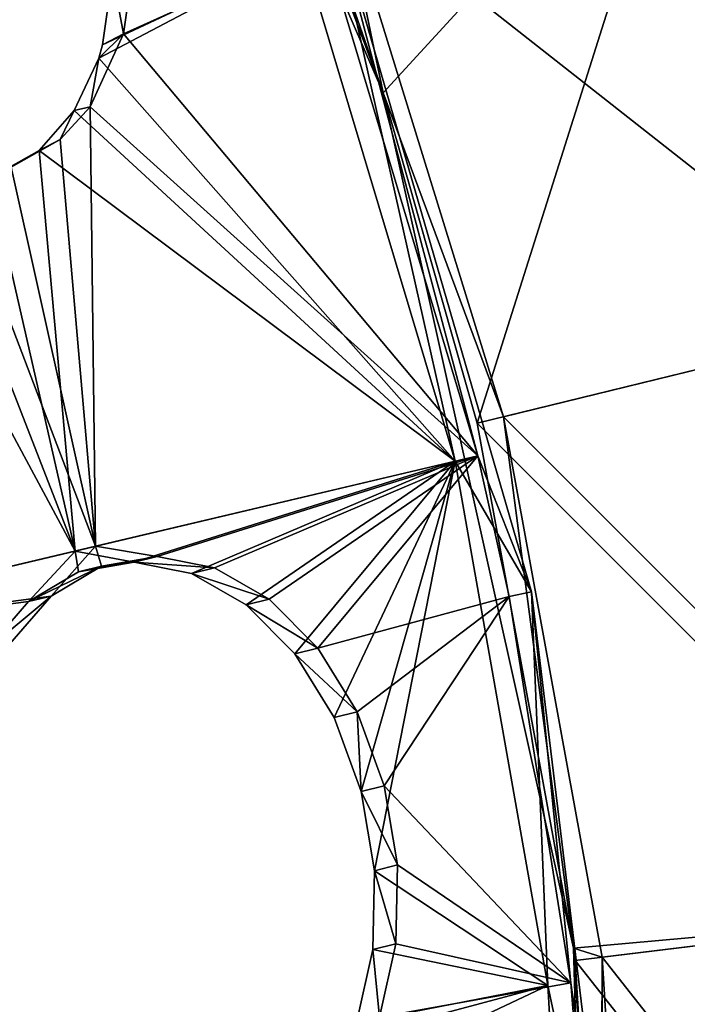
# Model space of a CAD drawing. Header units: millimetres. Extents: x 0 to 2133, y 0 to 2087.
# Tile 866 of 876: x 2088 to 2103, y 149 to 171. Entities that reach past the tile are written whole.
import ezdxf

# ---------------------------------------------------------------- set-up
doc = ezdxf.new("R2010")
doc.units = ezdxf.units.MM
doc.header["$LTSCALE"] = 25.4
doc.layers.get('0').update_dxf_attribs({"true_color": 0xff5454})

# ---------------------------------------------------------------- blocks, each defined once
blk = doc.blocks.new('COSMO-S-3382-4917.STL#2')
at = {"color": 250, "true_color": 0x282828}
mesh = blk.add_polyface(dxfattribs=at)
corners = [(1709.841, 208.672, 1539.288), (1710.486, 206.25, 1539.288), (1709.88, 193.269, 1539.288), (1711.624, 223.971, 1539.288), (1713.18, 228.005, 1539.288), (1715.203, 238.952, 1539.288), (1719.512, 248.991, 1539.288), (1720.53, 253.404, 1539.288), (1729.3, 268.606, 1539.288), (1727.528, 267.125, 1539.288), (1736.1, 279.922, 1539.288), (1742.261, 286.284, 1539.288), (1746.125, 291.615, 1539.288), (1758.024, 301.517, 1539.288), (1757.464, 302.04, 1539.288), (1769.955, 311.052, 1539.288), (1776.134, 313.868, 1539.288), (1783.424, 318.522, 1539.288), (1796.071, 322.98, 1539.288), (1797.683, 324.347, 1539.288), (1817.262, 328.591, 1539.288), (1812.531, 328.445, 1539.288), (1827.758, 330.758, 1539.288), (1839.095, 330.541, 1539.288), (1843.153, 331.254, 1539.288), (1860.945, 328.773, 1539.288), (1858.498, 329.925, 1539.288), (1873.578, 326.791, 1539.288), (1882.181, 323.337, 1539.288), (1888.182, 321.895, 1539.288), (1902.193, 314.391, 1539.288), (1902.104, 315.307, 1539.288), (1915.15, 307.118, 1539.288), (1920.405, 302.191, 1539.288), (1927.135, 297.443, 1539.288), (1936.294, 287.09, 1539.288), (1937.892, 286.419, 1539.288), (1949.402, 269.52, 1539.288), (1947.269, 274.2, 1539.288), (1955.136, 260.958, 1539.288), (1959.352, 249.987, 1539.288), (1961.381, 246.878, 1539.288), (1965.858, 229.054, 1539.288), (1965.917, 232.159, 1539.288), (1968.732, 207.323, 1539.288), (1968.68, 217.006, 1539.288), (1969.632, 201.633, 1539.288), (1968.758, 186.255, 1539.288), (1711.741, 177.98, 1539.288), (1711.508, 184.353, 1539.288), (1716.215, 162.944, 1539.288), (1715.397, 163.017, 1539.288), (1720.797, 148.592, 1539.288), (1724.472, 142.638, 1539.288), (1727.865, 134.907, 1539.288), (1736.043, 124.02, 1539.288), (1736.502, 122.154, 1539.288), (1750.594, 107.625, 1539.288), (1746.587, 110.512, 1539.288), (1757.978, 100.145, 1539.288), (1767.706, 93.925, 1539.288), (1767.283, 93.294, 1539.288), (1770.516, 91.197, 1539.288), (1786.887, 83.314, 1539.288), (1784.023, 83.796, 1539.288), (1798.311, 78.043, 1539.288), (1807.586, 76.097, 1539.288), (1813.179, 74.021, 1539.288), (1829.206, 72.482, 1539.288), (1828.419, 71.786, 1539.288), (1843.816, 71.369, 1539.288), (1851.127, 72.573, 1539.288), (1859.154, 72.776, 1539.288), (1872.717, 76.367, 1539.288), (1874.218, 75.987, 1539.288), (1893.355, 83.756, 1539.288), (1888.797, 80.957, 1539.288), (1902.685, 87.616, 1539.288), (1912.448, 94.526, 1539.288), (1915.688, 95.872, 1539.288), (1929.445, 108.368, 1539.288), (1927.624, 105.607, 1539.288), (1938.325, 116.686, 1539.288), (1943.859, 124.883, 1539.288), (1947.64, 128.953, 1539.288), (1955.275, 143.597, 1539.288), (1955.438, 142.235, 1539.288), (1963.364, 163.97, 1539.288), (1961.612, 156.346, 1539.288), (1966.073, 171.089, 1539.288), (1967.893, 185.418, 1539.288)]
mesh.append_faces([[corners[k] for k in face] for face in [(0, 1, 2), (1, 3, 4), (4, 5, 6), (6, 7, 8), (8, 10, 11), (11, 12, 13), (13, 15, 16), (16, 17, 18), (18, 19, 20), (20, 22, 23), (23, 24, 25), (25, 27, 28), (28, 29, 30), (30, 32, 33), (33, 34, 35), (35, 36, 37), (37, 39, 40), (40, 41, 42), (42, 43, 44), (48, 50, 51), (51, 50, 52), (52, 53, 54), (54, 55, 56), (56, 57, 58), (58, 57, 59), (59, 60, 61), (61, 60, 62), (62, 63, 64), (64, 63, 65), (65, 66, 67), (67, 68, 69), (69, 68, 70), (70, 71, 72), (72, 73, 74), (74, 75, 76), (76, 75, 77), (77, 78, 79), (79, 80, 81), (81, 80, 82), (82, 83, 84), (84, 85, 86), (86, 87, 88), (88, 87, 89), (89, 90, 47)]], dxfattribs={"vtx0": -1, "vtx1": -1, "color": 250})
mesh.append_faces([[corners[k] for k in face] for face in [(1, 0, 3), (4, 3, 5), (6, 5, 7), (8, 7, 9), (8, 9, 10), (11, 10, 12), (13, 12, 14), (13, 14, 15), (16, 15, 17), (18, 17, 19), (20, 19, 21), (20, 21, 22), (23, 22, 24), (25, 24, 26), (25, 26, 27), (28, 27, 29), (30, 29, 31), (30, 31, 32), (33, 32, 34), (35, 34, 36), (37, 36, 38), (37, 38, 39), (40, 39, 41), (42, 41, 43), (44, 43, 45), (44, 45, 46), (44, 46, 47), (1, 48, 2), (48, 1, 49), (48, 49, 50), (52, 50, 53), (54, 53, 55), (56, 55, 57), (59, 57, 60), (62, 60, 63), (65, 63, 66), (67, 66, 68), (70, 68, 71), (72, 71, 73), (74, 73, 75), (77, 75, 78), (79, 78, 80), (82, 80, 83), (84, 83, 85), (86, 85, 87), (89, 87, 90), (47, 90, 44)]], dxfattribs={"vtx0": -1, "vtx2": -1, "color": 250})
mesh = blk.add_polyface(dxfattribs=at)
corners = [(1735.545, 182.32, 1669.288), (1734.489, 198.294, 1669.288), (1734.03, 194.764, 1669.288), (1736.958, 178.45, 1669.288), (1738.52, 170.143, 1669.288), (1743.139, 159.432, 1669.288), (1742.915, 158.403, 1669.288), (1748.668, 147.265, 1669.288), (1752.806, 141.927, 1669.288), (1755.697, 136.885, 1669.288), (1765.612, 126.568, 1669.288), (1763.905, 127.41, 1669.288), (1773.176, 118.973, 1669.288), (1781.093, 113.91, 1669.288), (1780.749, 113.397, 1669.288), (1783.38, 111.69, 1669.288), (1798.69, 104.411, 1669.288), (1794.373, 105.666, 1669.288), (1806.002, 100.985, 1669.288), (1817.766, 98.414, 1669.288), (1818.103, 97.711, 1669.288), (1837.633, 96.135, 1669.288), (1830.506, 95.892, 1669.288), (1843.037, 95.552, 1669.288), (1857.572, 97.657, 1669.288), (1855.52, 96.697, 1669.288), (1867.781, 99.311, 1669.288), (1876.863, 102.925, 1669.288), (1879.646, 103.356, 1669.288), (1894.808, 111.749, 1669.288), (1890.949, 108.776, 1669.288), (1901.532, 115.495, 1669.288), (1910.759, 123.809, 1669.288), (1911.247, 123.418, 1669.288), (1924.139, 138.671, 1669.288), (1919.955, 132.435, 1669.288), (1927.537, 142.418, 1669.288), (1934.465, 155.795, 1669.288), (1933.884, 153.229, 1669.288), (1938.908, 164.713, 1669.288), (1941.363, 174.565, 1669.288), (1942.539, 176.712, 1669.288), (1944.585, 194.301, 1669.288), (1944.725, 189.056, 1669.288), (1944.661, 214.083, 1669.288), (1945.436, 201.571, 1669.288), (1735.449, 219.752, 1669.288), (1733.998, 207.3, 1669.288), (1735.82, 218.247, 1669.288), (1738.363, 231.944, 1669.288), (1740.903, 237.587, 1669.288), (1742.698, 243.706, 1669.288), (1749.554, 255.616, 1669.288), (1748.393, 254.874, 1669.288), (1755.37, 265.289, 1669.288), (1761.461, 271.682, 1669.288), (1763.529, 274.805, 1669.288), (1776.193, 285.204, 1669.288), (1772.757, 283.29, 1669.288), (1782.924, 290.624, 1669.288), (1793.219, 295.693, 1669.288), (1793.886, 296.705, 1669.288), (1811.921, 302.771, 1669.288), (1805.491, 301.445, 1669.288), (1817.575, 304.781, 1669.288), (1831.625, 306.182, 1669.288), (1829.968, 306.663, 1669.288), (1842.498, 307.066, 1669.288), (1851.619, 305.802, 1669.288), (1854.987, 305.985, 1669.288), (1871.179, 301.645, 1669.288), (1867.26, 303.434, 1669.288), (1879.146, 299.45, 1669.288), (1889.599, 293.861, 1669.288), (1890.477, 294.088, 1669.288), (1906.213, 282.732, 1669.288), (1901.094, 287.423, 1669.288), (1910.849, 279.549, 1669.288), (1920.421, 268.66, 1669.288), (1919.603, 270.577, 1669.288), (1927.235, 260.632, 1669.288), (1931.708, 252.154, 1669.288), (1933.638, 249.854, 1669.288), (1939.668, 233.809, 1669.288), (1938.72, 238.395, 1669.288), (1942.412, 226.415, 1669.288), (1944.013, 214.29, 1669.288)]
mesh.append_faces([[corners[k] for k in face] for face in [(44, 43, 45), (2, 46, 47)]], dxfattribs={"vtx0": -1, "color": 250})
mesh.append_faces([[corners[k] for k in face] for face in [(0, 1, 2), (1, 0, 3), (3, 4, 5), (5, 7, 8), (8, 9, 10), (10, 12, 13), (13, 15, 16), (16, 18, 19), (19, 20, 21), (21, 23, 24), (24, 26, 27), (27, 28, 29), (29, 31, 32), (32, 33, 34), (34, 36, 37), (37, 39, 40), (40, 41, 42), (46, 48, 49), (49, 50, 51), (51, 52, 53), (53, 52, 54), (54, 55, 56), (56, 57, 58), (58, 57, 59), (59, 60, 61), (61, 62, 63), (63, 62, 64), (64, 65, 66), (66, 65, 67), (67, 68, 69), (69, 70, 71), (71, 70, 72), (72, 73, 74), (74, 75, 76), (76, 75, 77), (77, 78, 79), (79, 78, 80), (80, 81, 82), (82, 83, 84), (84, 83, 85), (85, 86, 44)]], dxfattribs={"vtx0": -1, "vtx1": -1, "color": 250})
mesh.append_faces([[corners[k] for k in face] for face in [(42, 43, 44), (46, 2, 1)]], dxfattribs={"vtx0": -1, "vtx1": -1, "vtx2": -1, "color": 250})
mesh.append_faces([[corners[k] for k in face] for face in [(3, 0, 4), (5, 4, 6), (5, 6, 7), (8, 7, 9), (10, 9, 11), (10, 11, 12), (13, 12, 14), (13, 14, 15), (16, 15, 17), (16, 17, 18), (19, 18, 20), (21, 20, 22), (21, 22, 23), (24, 23, 25), (24, 25, 26), (27, 26, 28), (29, 28, 30), (29, 30, 31), (32, 31, 33), (34, 33, 35), (34, 35, 36), (37, 36, 38), (37, 38, 39), (40, 39, 41), (42, 41, 43), (46, 1, 48), (49, 48, 50), (51, 50, 52), (54, 52, 55), (56, 55, 57), (59, 57, 60), (61, 60, 62), (64, 62, 65), (67, 65, 68), (69, 68, 70), (72, 70, 73), (74, 73, 75), (77, 75, 78), (80, 78, 81), (82, 81, 83), (85, 83, 86), (44, 86, 42)]], dxfattribs={"vtx0": -1, "vtx2": -1, "color": 250})
mesh = blk.add_polyface(dxfattribs=at)
corners = [(1734.165, 205.552, 1666.919), (1735.133, 201.301, 1666.919), (1734.849, 188.578, 1666.919), (1736.212, 222.415, 1666.919), (1735.839, 213.433, 1666.919), (1737.949, 225.401, 1666.919), (1740.938, 238.731, 1666.919), (1741.435, 237.042, 1666.919), (1748.221, 254.078, 1666.919), (1746.248, 248.201, 1666.919), (1752.324, 258.725, 1666.919), (1757.87, 268.058, 1666.919), (1759.581, 268.472, 1666.919), (1769.638, 280.309, 1666.919), (1767.92, 277.312, 1666.919), (1777.229, 285.123, 1666.919), (1783.218, 290.514, 1666.919), (1787.382, 291.801, 1666.919), (1798.259, 298.408, 1666.919), (1798.242, 297.255, 1666.919), (1809.661, 301.411, 1666.919), (1814.372, 303.787, 1666.919), (1821.486, 304.213, 1666.919), (1831.139, 306.512, 1666.919), (1833.556, 305.624, 1666.919), (1839.632, 306.854, 1666.919), (1839.632, 305.801, 1666.919), (1848.125, 306.512, 1666.919), (1845.708, 305.624, 1666.919), (1857.778, 304.213, 1666.919), (1864.892, 303.787, 1666.919), (1869.603, 301.411, 1666.919), (1881.005, 298.408, 1666.919), (1881.022, 297.255, 1666.919), (1896.046, 290.514, 1666.919), (1891.882, 291.801, 1666.919), (1902.035, 285.123, 1666.919), (1909.627, 280.309, 1666.919), (1911.344, 277.312, 1666.919), (1921.394, 268.058, 1666.919), (1919.683, 268.472, 1666.919), (1926.94, 258.725, 1666.919), (1931.043, 254.078, 1666.919), (1933.016, 248.201, 1666.919), (1938.326, 238.731, 1666.919), (1937.829, 237.042, 1666.919), (1941.315, 225.401, 1666.919), (1943.052, 222.415, 1666.919), (1943.425, 213.433, 1666.919), (1945.099, 205.552, 1666.919), (1944.131, 201.301, 1666.919), (1944.415, 188.578, 1666.919), (1735.839, 189.17, 1666.919), (1738.247, 171.935, 1666.919), (1737.949, 177.202, 1666.919), (1741.435, 165.561, 1666.919), (1744.27, 156.052, 1666.919), (1746.248, 154.402, 1666.919), (1752.764, 141.341, 1666.919), (1752.324, 143.878, 1666.919), (1759.581, 134.131, 1666.919), (1763.507, 128.182, 1666.919), (1767.92, 125.291, 1666.919), (1776.222, 116.918, 1666.919), (1777.229, 117.48, 1666.919), (1790.579, 107.839, 1666.919), (1787.382, 110.802, 1666.919), (1798.242, 105.348, 1666.919), (1806.207, 101.181, 1666.919), (1809.661, 101.192, 1666.919), (1822.7, 97.115, 1666.919), (1821.486, 98.39, 1666.919), (1833.556, 96.979, 1666.919), (1839.632, 95.749, 1666.919), (1845.708, 96.979, 1666.919), (1856.564, 97.115, 1666.919), (1857.778, 98.39, 1666.919), (1873.057, 101.181, 1666.919), (1869.603, 101.192, 1666.919), (1881.022, 105.348, 1666.919), (1888.685, 107.839, 1666.919), (1891.882, 110.802, 1666.919), (1903.042, 116.918, 1666.919), (1902.035, 117.48, 1666.919), (1911.344, 125.291, 1666.919), (1915.757, 128.182, 1666.919), (1919.683, 134.131, 1666.919), (1926.5, 141.341, 1666.919), (1926.94, 143.878, 1666.919), (1934.994, 156.052, 1666.919), (1933.016, 154.402, 1666.919), (1937.829, 165.561, 1666.919), (1941.017, 171.935, 1666.919), (1941.315, 177.202, 1666.919), (1943.425, 189.17, 1666.919)]
mesh.append_faces([[corners[k] for k in face] for face in [(0, 1, 2), (1, 3, 4), (4, 3, 5), (5, 6, 7), (7, 8, 9), (9, 8, 10), (10, 11, 12), (12, 13, 14), (14, 13, 15), (15, 16, 17), (17, 18, 19), (19, 18, 20), (20, 21, 22), (22, 23, 24), (24, 25, 26), (26, 27, 28), (28, 27, 29), (29, 30, 31), (31, 32, 33), (33, 34, 35), (35, 34, 36), (36, 37, 38), (38, 39, 40), (40, 39, 41), (41, 42, 43), (43, 44, 45), (45, 44, 46), (46, 47, 48), (48, 49, 50), (2, 52, 53), (52, 2, 1), (53, 55, 56), (56, 57, 58), (58, 60, 61), (61, 62, 63), (63, 64, 65), (65, 67, 68), (68, 69, 70), (70, 72, 73), (73, 74, 75), (75, 76, 77), (77, 79, 80), (80, 81, 82), (82, 84, 85), (85, 86, 87), (87, 88, 89), (89, 91, 92), (92, 93, 51)]], dxfattribs={"vtx0": -1, "vtx1": -1, "color": 250})
mesh.append_faces([[corners[k] for k in face] for face in [(1, 0, 3), (5, 3, 6), (7, 6, 8), (10, 8, 11), (12, 11, 13), (15, 13, 16), (17, 16, 18), (20, 18, 21), (22, 21, 23), (24, 23, 25), (26, 25, 27), (29, 27, 30), (31, 30, 32), (33, 32, 34), (36, 34, 37), (38, 37, 39), (41, 39, 42), (43, 42, 44), (46, 44, 47), (48, 47, 49), (50, 49, 51), (53, 52, 54), (53, 54, 55), (56, 55, 57), (58, 57, 59), (58, 59, 60), (61, 60, 62), (63, 62, 64), (65, 64, 66), (65, 66, 67), (68, 67, 69), (70, 69, 71), (70, 71, 72), (73, 72, 74), (75, 74, 76), (77, 76, 78), (77, 78, 79), (80, 79, 81), (82, 81, 83), (82, 83, 84), (85, 84, 86), (87, 86, 88), (89, 88, 90), (89, 90, 91), (92, 91, 93), (51, 93, 94), (51, 94, 50)]], dxfattribs={"vtx0": -1, "vtx2": -1, "color": 250})
mesh = blk.add_polyface(dxfattribs=at)
corners = [(1931.708, 252.154, 1669.288), (1938.141, 238.179, 1668.78), (1939.668, 233.809, 1669.288)]
mesh.append_faces([[corners[k] for k in face] for face in [(0, 1, 2)]], dxfattribs={"color": 250})
mesh = blk.add_polyface(dxfattribs=at)
corners = [(1946.569, 241.334, 1656.486), (1957.906, 230.201, 1643.264), (1950.554, 228.405, 1656.486), (1953.658, 243.987, 1643.264)]
mesh.append_faces([[corners[k] for k in face] for face in [(0, 1, 2), (1, 0, 3)]], dxfattribs={"vtx0": -1, "color": 250})
mesh = blk.add_polyface(dxfattribs=at)
corners = [(1951.205, 228.564, 1656.922), (1938.72, 238.395, 1669.288), (1942.412, 226.415, 1669.288), (1947.198, 241.569, 1656.922)]
mesh.append_faces([[corners[k] for k in face] for face in [(0, 1, 2), (1, 0, 3)]], dxfattribs={"vtx0": -1, "color": 250})
mesh = blk.add_polyface(dxfattribs=at)
corners = [(1946.569, 241.334, 1656.486), (1939.668, 233.809, 1668.78), (1938.141, 238.179, 1668.78)]
mesh.append_faces([[corners[k] for k in face] for face in [(0, 1, 2)]], dxfattribs={"color": 250})
mesh = blk.add_polyface(dxfattribs=at)
corners = [(1946.569, 241.334, 1656.486), (1941.812, 226.269, 1668.78), (1939.668, 233.809, 1668.78)]
mesh.append_faces([[corners[k] for k in face] for face in [(0, 1, 2)]], dxfattribs={"color": 250})
mesh = blk.add_polyface(dxfattribs=at)
corners = [(1946.569, 241.334, 1656.486), (1950.554, 228.405, 1656.486), (1941.812, 226.269, 1668.78)]
mesh.append_faces([[corners[k] for k in face] for face in [(0, 1, 2)]], dxfattribs={"color": 250})
mesh = blk.add_polyface(dxfattribs=at)
corners = [(1938.326, 238.731, 1666.919), (1941.832, 225.523, 1667.532), (1943.052, 222.415, 1666.919)]
mesh.append_faces([[corners[k] for k in face] for face in [(0, 1, 2)]], dxfattribs={"color": 250})
mesh = blk.add_polyface(dxfattribs=at)
corners = [(1938.326, 238.731, 1666.919), (1938.329, 237.224, 1667.532), (1941.832, 225.523, 1667.532)]
mesh.append_faces([[corners[k] for k in face] for face in [(0, 1, 2)]], dxfattribs={"color": 250})
mesh = blk.add_polyface(dxfattribs=at)
corners = [(1938.141, 238.179, 1668.78), (1939.668, 233.809, 1668.78), (1939.668, 233.809, 1669.288)]
mesh.append_faces([[corners[k] for k in face] for face in [(0, 1, 2)]], dxfattribs={"color": 250})
mesh = blk.add_polyface(dxfattribs=at)
corners = [(1938.329, 237.224, 1667.532), (1933.753, 235.15, 1673.29), (1941.832, 225.523, 1667.532)]
mesh.append_faces([[corners[k] for k in face] for face in [(0, 1, 2)]], dxfattribs={"color": 250})
mesh = blk.add_polyface(dxfattribs=at)
corners = [(1938.329, 237.224, 1667.532), (1933.977, 236.757, 1672.452), (1933.753, 235.15, 1673.29)]
mesh.append_faces([[corners[k] for k in face] for face in [(0, 1, 2)]], dxfattribs={"color": 250})
mesh = blk.add_polyface(dxfattribs=at)
corners = [(1937.829, 237.042, 1666.919), (1941.315, 225.401, 1666.919), (1933.185, 234.598, 1672.891)]
mesh.append_faces([[corners[k] for k in face] for face in [(0, 1, 2)]], dxfattribs={"color": 250})
mesh = blk.add_polyface(dxfattribs=at)
corners = [(1937.829, 237.042, 1666.919), (1933.185, 234.598, 1672.891), (1933.273, 234.898, 1672.692)]
mesh.append_faces([[corners[k] for k in face] for face in [(0, 1, 2)]], dxfattribs={"color": 250})
mesh = blk.add_polyface(dxfattribs=at)
corners = [(1937.829, 237.042, 1666.919), (1933.273, 234.898, 1672.692), (1933.496, 236.505, 1671.855)]
mesh.append_faces([[corners[k] for k in face] for face in [(0, 1, 2)]], dxfattribs={"color": 250})
mesh = blk.add_polyface(dxfattribs=at)
corners = [(1933.753, 235.15, 1673.29), (1933.496, 236.505, 1671.855), (1933.273, 234.898, 1672.692), (1933.977, 236.757, 1672.452)]
mesh.append_faces([[corners[k] for k in face] for face in [(0, 1, 2), (1, 0, 3)]], dxfattribs={"vtx0": -1, "color": 250})
mesh = blk.add_polyface(dxfattribs=at)
corners = [(1933.753, 235.15, 1673.29), (1932.994, 233.488, 1674.649), (1941.832, 225.523, 1667.532)]
mesh.append_faces([[corners[k] for k in face] for face in [(0, 1, 2)]], dxfattribs={"color": 250})
mesh = blk.add_polyface(dxfattribs=at)
corners = [(1933.753, 235.15, 1673.29), (1933.185, 234.598, 1672.891), (1932.994, 233.488, 1674.649)]
mesh.append_faces([[corners[k] for k in face] for face in [(0, 1, 2)]], dxfattribs={"color": 250})
mesh = blk.add_polyface(dxfattribs=at)
corners = [(1933.753, 235.15, 1673.29), (1933.273, 234.898, 1672.692), (1933.185, 234.598, 1672.891)]
mesh.append_faces([[corners[k] for k in face] for face in [(0, 1, 2)]], dxfattribs={"color": 250})
mesh = blk.add_polyface(dxfattribs=at)
corners = [(1933.185, 234.598, 1672.891), (1941.315, 225.401, 1666.919), (1932.625, 233.402, 1673.882)]
mesh.append_faces([[corners[k] for k in face] for face in [(0, 1, 2)]], dxfattribs={"color": 250})
mesh = blk.add_polyface(dxfattribs=at)
corners = [(1933.185, 234.598, 1672.891), (1932.625, 233.402, 1673.882), (1932.994, 233.488, 1674.649)]
mesh.append_faces([[corners[k] for k in face] for face in [(0, 1, 2)]], dxfattribs={"color": 250})
mesh = blk.add_polyface(dxfattribs=at)
corners = [(1939.668, 233.809, 1669.288), (1941.812, 226.269, 1668.78), (1944.013, 214.29, 1669.288)]
mesh.append_faces([[corners[k] for k in face] for face in [(0, 1, 2)]], dxfattribs={"color": 250})
mesh = blk.add_polyface(dxfattribs=at)
corners = [(1939.668, 233.809, 1668.78), (1941.812, 226.269, 1668.78), (1939.668, 233.809, 1669.288)]
mesh.append_faces([[corners[k] for k in face] for face in [(0, 1, 2)]], dxfattribs={"color": 250})
mesh = blk.add_polyface(dxfattribs=at)
corners = [(1932.994, 233.488, 1674.649), (1932.308, 232.742, 1675.581), (1933.115, 223.457, 1677.405)]
mesh.append_faces([[corners[k] for k in face] for face in [(0, 1, 2)]], dxfattribs={"color": 250})
mesh = blk.add_polyface(dxfattribs=at)
corners = [(1932.308, 232.742, 1675.581), (1932.994, 233.488, 1674.649), (1932.625, 233.402, 1673.882)]
mesh.append_faces([[corners[k] for k in face] for face in [(0, 1, 2)]], dxfattribs={"color": 250})
mesh = blk.add_polyface(dxfattribs=at)
corners = [(1932.994, 233.488, 1674.649), (1933.115, 223.457, 1677.405), (1941.832, 225.523, 1667.532)]
mesh.append_faces([[corners[k] for k in face] for face in [(0, 1, 2)]], dxfattribs={"color": 250})
mesh = blk.add_polyface(dxfattribs=at)
corners = [(1932.625, 233.402, 1673.882), (1941.315, 225.401, 1666.919), (1931.828, 232.49, 1674.984)]
mesh.append_faces([[corners[k] for k in face] for face in [(0, 1, 2)]], dxfattribs={"color": 250})
mesh = blk.add_polyface(dxfattribs=at)
corners = [(1932.308, 232.742, 1675.581), (1932.625, 233.402, 1673.882), (1931.828, 232.49, 1674.984)]
mesh.append_faces([[corners[k] for k in face] for face in [(0, 1, 2)]], dxfattribs={"color": 250})
mesh = blk.add_polyface(dxfattribs=at)
corners = [(1930.705, 231.855, 1676.282), (1932.308, 232.742, 1675.581), (1931.828, 232.49, 1674.984), (1931.186, 232.107, 1676.878)]
mesh.append_faces([[corners[k] for k in face] for face in [(0, 1, 2), (1, 0, 3)]], dxfattribs={"vtx0": -1, "color": 250})
mesh = blk.add_polyface(dxfattribs=at)
corners = [(1933.115, 223.457, 1677.405), (1932.308, 232.742, 1675.581), (1931.186, 232.107, 1676.878)]
mesh.append_faces([[corners[k] for k in face] for face in [(0, 1, 2)]], dxfattribs={"color": 250})
mesh = blk.add_polyface(dxfattribs=at)
corners = [(1932.648, 223.347, 1676.753), (1930.705, 231.855, 1676.282), (1931.828, 232.49, 1674.984)]
mesh.append_faces([[corners[k] for k in face] for face in [(0, 1, 2)]], dxfattribs={"color": 250})
mesh = blk.add_polyface(dxfattribs=at)
corners = [(1931.828, 232.49, 1674.984), (1941.315, 225.401, 1666.919), (1932.648, 223.347, 1676.753)]
mesh.append_faces([[corners[k] for k in face] for face in [(0, 1, 2)]], dxfattribs={"color": 250})
mesh = blk.add_polyface(dxfattribs=at)
corners = [(1933.115, 223.457, 1677.405), (1931.186, 232.107, 1676.878), (1929.891, 231.917, 1678.16)]
mesh.append_faces([[corners[k] for k in face] for face in [(0, 1, 2)]], dxfattribs={"color": 250})
mesh = blk.add_polyface(dxfattribs=at)
corners = [(1932.648, 223.347, 1676.753), (1923.085, 221.08, 1685.666), (1928.034, 231.936, 1678.745)]
mesh.append_faces([[corners[k] for k in face] for face in [(0, 1, 2)]], dxfattribs={"color": 250})
mesh = blk.add_polyface(dxfattribs=at)
corners = [(1933.115, 223.457, 1677.405), (1929.891, 231.917, 1678.16), (1923.499, 221.178, 1686.352)]
mesh.append_faces([[corners[k] for k in face] for face in [(0, 1, 2)]], dxfattribs={"color": 250})
mesh = blk.add_polyface(dxfattribs=at)
corners = [(1932.648, 223.347, 1676.753), (1928.034, 231.936, 1678.745), (1929.412, 231.666, 1677.564)]
mesh.append_faces([[corners[k] for k in face] for face in [(0, 1, 2)]], dxfattribs={"color": 250})
mesh = blk.add_polyface(dxfattribs=at)
corners = [(1932.648, 223.347, 1676.753), (1929.412, 231.666, 1677.564), (1930.705, 231.855, 1676.282)]
mesh.append_faces([[corners[k] for k in face] for face in [(0, 1, 2)]], dxfattribs={"color": 250})
mesh = blk.add_polyface(dxfattribs=at)
corners = [(1953.647, 215.177, 1656.922), (1942.412, 226.415, 1669.288), (1944.661, 214.083, 1669.288), (1951.205, 228.564, 1656.922)]
mesh.append_faces([[corners[k] for k in face] for face in [(0, 1, 2), (1, 0, 3)]], dxfattribs={"vtx0": -1, "color": 250})
mesh = blk.add_polyface(dxfattribs=at)
corners = [(1941.812, 226.269, 1668.78), (1952.981, 215.096, 1656.486), (1944.013, 214.29, 1668.78), (1950.554, 228.405, 1656.486)]
mesh.append_faces([[corners[k] for k in face] for face in [(0, 1, 2), (1, 0, 3)]], dxfattribs={"vtx0": -1, "color": 250})
mesh = blk.add_polyface(dxfattribs=at)
corners = [(1941.812, 226.269, 1668.78), (1944.013, 214.29, 1668.78), (1944.013, 214.29, 1669.288)]
mesh.append_faces([[corners[k] for k in face] for face in [(0, 1, 2)]], dxfattribs={"color": 250})
mesh = blk.add_polyface(dxfattribs=at)
corners = [(1941.315, 225.401, 1666.919), (1933.996, 223.092, 1675.481), (1932.648, 223.347, 1676.753)]
mesh.append_faces([[corners[k] for k in face] for face in [(0, 1, 2)]], dxfattribs={"color": 250})
mesh = blk.add_polyface(dxfattribs=at)
corners = [(1941.832, 225.523, 1667.532), (1933.115, 223.457, 1677.405), (1934.519, 223.221, 1676.074)]
mesh.append_faces([[corners[k] for k in face] for face in [(0, 1, 2)]], dxfattribs={"color": 250})
mesh = blk.add_polyface(dxfattribs=at)
corners = [(1941.315, 225.401, 1666.919), (1935.299, 222.836, 1674.218), (1933.996, 223.092, 1675.481)]
mesh.append_faces([[corners[k] for k in face] for face in [(0, 1, 2)]], dxfattribs={"color": 250})
mesh = blk.add_polyface(dxfattribs=at)
corners = [(1941.832, 225.523, 1667.532), (1934.519, 223.221, 1676.074), (1935.823, 222.965, 1674.811)]
mesh.append_faces([[corners[k] for k in face] for face in [(0, 1, 2)]], dxfattribs={"color": 250})
mesh = blk.add_polyface(dxfattribs=at)
corners = [(1941.315, 225.401, 1666.919), (1936.546, 222.124, 1673.082), (1935.299, 222.836, 1674.218)]
mesh.append_faces([[corners[k] for k in face] for face in [(0, 1, 2)]], dxfattribs={"color": 250})
mesh = blk.add_polyface(dxfattribs=at)
corners = [(1941.832, 225.523, 1667.532), (1935.823, 222.965, 1674.811), (1937.071, 222.253, 1673.676)]
mesh.append_faces([[corners[k] for k in face] for face in [(0, 1, 2)]], dxfattribs={"color": 250})
mesh = blk.add_polyface(dxfattribs=at)
corners = [(1941.315, 225.401, 1666.919), (1937.655, 221.003, 1672.148), (1936.546, 222.124, 1673.082)]
mesh.append_faces([[corners[k] for k in face] for face in [(0, 1, 2)]], dxfattribs={"color": 250})
mesh = blk.add_polyface(dxfattribs=at)
corners = [(1941.832, 225.523, 1667.532), (1937.071, 222.253, 1673.676), (1938.179, 221.133, 1672.744)]
mesh.append_faces([[corners[k] for k in face] for face in [(0, 1, 2)]], dxfattribs={"color": 250})
mesh = blk.add_polyface(dxfattribs=at)
corners = [(1941.315, 225.401, 1666.919), (1938.55, 219.548, 1671.48), (1937.655, 221.003, 1672.148)]
mesh.append_faces([[corners[k] for k in face] for face in [(0, 1, 2)]], dxfattribs={"color": 250})
mesh = blk.add_polyface(dxfattribs=at)
corners = [(1941.832, 225.523, 1667.532), (1938.179, 221.133, 1672.744), (1942.541, 222.31, 1667.532)]
mesh.append_faces([[corners[k] for k in face] for face in [(0, 1, 2)]], dxfattribs={"color": 250})
mesh = blk.add_polyface(dxfattribs=at)
corners = [(1941.315, 225.401, 1666.919), (1939.168, 217.861, 1671.124), (1938.55, 219.548, 1671.48)]
mesh.append_faces([[corners[k] for k in face] for face in [(0, 1, 2)]], dxfattribs={"color": 250})
mesh = blk.add_polyface(dxfattribs=at)
corners = [(1941.315, 225.401, 1666.919), (1939.47, 216.055, 1671.105), (1939.168, 217.861, 1671.124)]
mesh.append_faces([[corners[k] for k in face] for face in [(0, 1, 2)]], dxfattribs={"color": 250})
mesh = blk.add_polyface(dxfattribs=at)
corners = [(1941.315, 225.401, 1666.919), (1943.425, 213.433, 1666.919), (1939.47, 216.055, 1671.105)]
mesh.append_faces([[corners[k] for k in face] for face in [(0, 1, 2)]], dxfattribs={"color": 250})
mesh = blk.add_polyface(dxfattribs=at)
corners = [(1941.832, 225.523, 1667.532), (1942.541, 222.31, 1667.532), (1943.052, 222.415, 1666.919)]
mesh.append_faces([[corners[k] for k in face] for face in [(0, 1, 2)]], dxfattribs={"color": 250})
mesh = blk.add_polyface(dxfattribs=at)
corners = [(1932.648, 223.347, 1676.753), (1931.582, 222.194, 1678.036), (1923.085, 221.08, 1685.666)]
mesh.append_faces([[corners[k] for k in face] for face in [(0, 1, 2)]], dxfattribs={"color": 250})
mesh = blk.add_polyface(dxfattribs=at)
corners = [(1933.115, 223.457, 1677.405), (1923.499, 221.178, 1686.352), (1932.104, 222.323, 1678.628)]
mesh.append_faces([[corners[k] for k in face] for face in [(0, 1, 2)]], dxfattribs={"color": 250})
mesh = blk.add_polyface(dxfattribs=at)
corners = [(1932.727, 222.873, 1676.784), (1931.582, 222.194, 1678.036), (1932.648, 223.347, 1676.753)]
mesh.append_faces([[corners[k] for k in face] for face in [(0, 1, 2)]], dxfattribs={"color": 250})
mesh = blk.add_polyface(dxfattribs=at)
corners = [(1933.25, 223.002, 1677.377), (1933.115, 223.457, 1677.405), (1932.104, 222.323, 1678.628)]
mesh.append_faces([[corners[k] for k in face] for face in [(0, 1, 2)]], dxfattribs={"color": 250})
mesh = blk.add_polyface(dxfattribs=at)
corners = [(1933.996, 223.092, 1675.481), (1932.727, 222.873, 1676.784), (1932.648, 223.347, 1676.753)]
mesh.append_faces([[corners[k] for k in face] for face in [(0, 1, 2)]], dxfattribs={"color": 250})
mesh = blk.add_polyface(dxfattribs=at)
corners = [(1934.519, 223.221, 1676.074), (1933.115, 223.457, 1677.405), (1933.25, 223.002, 1677.377)]
mesh.append_faces([[corners[k] for k in face] for face in [(0, 1, 2)]], dxfattribs={"color": 250})
mesh = blk.add_polyface(dxfattribs=at)
corners = [(1934.519, 223.221, 1676.074), (1932.727, 222.873, 1676.784), (1933.996, 223.092, 1675.481), (1933.25, 223.002, 1677.377)]
mesh.append_faces([[corners[k] for k in face] for face in [(0, 1, 2), (1, 0, 3)]], dxfattribs={"vtx0": -1, "color": 250})
mesh = blk.add_polyface(dxfattribs=at)
corners = [(1935.823, 222.965, 1674.811), (1933.996, 223.092, 1675.481), (1935.299, 222.836, 1674.218), (1934.519, 223.221, 1676.074)]
mesh.append_faces([[corners[k] for k in face] for face in [(0, 1, 2), (1, 0, 3)]], dxfattribs={"vtx0": -1, "color": 250})
mesh = blk.add_polyface(dxfattribs=at)
corners = [(1933.25, 223.002, 1677.377), (1931.582, 222.194, 1678.036), (1932.727, 222.873, 1676.784), (1932.104, 222.323, 1678.628)]
mesh.append_faces([[corners[k] for k in face] for face in [(0, 1, 2), (1, 0, 3)]], dxfattribs={"vtx0": -1, "color": 250})
mesh = blk.add_polyface(dxfattribs=at)
corners = [(1937.071, 222.253, 1673.676), (1935.299, 222.836, 1674.218), (1936.546, 222.124, 1673.082), (1935.823, 222.965, 1674.811)]
mesh.append_faces([[corners[k] for k in face] for face in [(0, 1, 2), (1, 0, 3)]], dxfattribs={"vtx0": -1, "color": 250})
mesh = blk.add_polyface(dxfattribs=at)
corners = [(1932.104, 222.323, 1678.628), (1923.499, 221.178, 1686.352), (1931.158, 221.232, 1679.745)]
mesh.append_faces([[corners[k] for k in face] for face in [(0, 1, 2)]], dxfattribs={"color": 250})
mesh = blk.add_polyface(dxfattribs=at)
corners = [(1932.104, 222.323, 1678.628), (1930.635, 221.103, 1679.153), (1931.582, 222.194, 1678.036), (1931.158, 221.232, 1679.745)]
mesh.append_faces([[corners[k] for k in face] for face in [(0, 1, 2), (1, 0, 3)]], dxfattribs={"vtx0": -1, "color": 250})
mesh = blk.add_polyface(dxfattribs=at)
corners = [(1938.179, 221.133, 1672.744), (1936.546, 222.124, 1673.082), (1937.655, 221.003, 1672.148), (1937.071, 222.253, 1673.676)]
mesh.append_faces([[corners[k] for k in face] for face in [(0, 1, 2), (1, 0, 3)]], dxfattribs={"vtx0": -1, "color": 250})
mesh = blk.add_polyface(dxfattribs=at)
corners = [(1942.541, 222.31, 1667.532), (1938.179, 221.133, 1672.744), (1939.075, 219.677, 1672.076)]
mesh.append_faces([[corners[k] for k in face] for face in [(0, 1, 2)]], dxfattribs={"color": 250})
mesh = blk.add_polyface(dxfattribs=at)
corners = [(1942.541, 222.31, 1667.532), (1939.075, 219.677, 1672.076), (1939.694, 217.99, 1671.72)]
mesh.append_faces([[corners[k] for k in face] for face in [(0, 1, 2)]], dxfattribs={"color": 250})
mesh = blk.add_polyface(dxfattribs=at)
corners = [(1942.541, 222.31, 1667.532), (1939.694, 217.99, 1671.72), (1943.953, 213.495, 1667.532)]
mesh.append_faces([[corners[k] for k in face] for face in [(0, 1, 2)]], dxfattribs={"color": 250})
mesh = blk.add_polyface(dxfattribs=at)
corners = [(1943.052, 222.415, 1666.919), (1942.541, 222.31, 1667.532), (1943.953, 213.495, 1667.532)]
mesh.append_faces([[corners[k] for k in face] for face in [(0, 1, 2)]], dxfattribs={"color": 250})
mesh = blk.add_polyface(dxfattribs=at)
corners = [(1943.052, 222.415, 1666.919), (1943.953, 213.495, 1667.532), (1945.099, 205.552, 1666.919)]
mesh.append_faces([[corners[k] for k in face] for face in [(0, 1, 2)]], dxfattribs={"color": 250})
mesh = blk.add_polyface(dxfattribs=at)
corners = [(1931.582, 222.194, 1678.036), (1930.635, 221.103, 1679.153), (1923.085, 221.08, 1685.666)]
mesh.append_faces([[corners[k] for k in face] for face in [(0, 1, 2)]], dxfattribs={"color": 250})
mesh = blk.add_polyface(dxfattribs=at)
corners = [(1939.075, 219.677, 1672.076), (1937.655, 221.003, 1672.148), (1938.55, 219.548, 1671.48), (1938.179, 221.133, 1672.744)]
mesh.append_faces([[corners[k] for k in face] for face in [(0, 1, 2), (1, 0, 3)]], dxfattribs={"vtx0": -1, "color": 250})
mesh = blk.add_polyface(dxfattribs=at)
corners = [(1939.168, 217.861, 1671.124), (1939.075, 219.677, 1672.076), (1938.55, 219.548, 1671.48), (1939.694, 217.99, 1671.72)]
mesh.append_faces([[corners[k] for k in face] for face in [(0, 1, 2), (1, 0, 3)]], dxfattribs={"vtx0": -1, "color": 250})
mesh = blk.add_polyface(dxfattribs=at)
corners = [(1939.996, 216.185, 1671.702), (1939.168, 217.861, 1671.124), (1939.47, 216.055, 1671.105), (1939.694, 217.99, 1671.72)]
mesh.append_faces([[corners[k] for k in face] for face in [(0, 1, 2), (1, 0, 3)]], dxfattribs={"vtx0": -1, "color": 250})
mesh = blk.add_polyface(dxfattribs=at)
corners = [(1939.694, 217.99, 1671.72), (1939.996, 216.185, 1671.702), (1943.953, 213.495, 1667.532)]
mesh.append_faces([[corners[k] for k in face] for face in [(0, 1, 2)]], dxfattribs={"color": 250})
mesh = blk.add_polyface(dxfattribs=at)
corners = [(1939.959, 214.385, 1672.02), (1939.47, 216.055, 1671.105), (1939.432, 214.254, 1671.423), (1939.996, 216.185, 1671.702)]
mesh.append_faces([[corners[k] for k in face] for face in [(0, 1, 2), (1, 0, 3)]], dxfattribs={"vtx0": -1, "color": 250})
mesh = blk.add_polyface(dxfattribs=at)
corners = [(1939.996, 216.185, 1671.702), (1939.959, 214.385, 1672.02), (1943.953, 213.495, 1667.532)]
mesh.append_faces([[corners[k] for k in face] for face in [(0, 1, 2)]], dxfattribs={"color": 250})
mesh = blk.add_polyface(dxfattribs=at)
corners = [(1939.47, 216.055, 1671.105), (1943.425, 213.433, 1666.919), (1939.432, 214.254, 1671.423)]
mesh.append_faces([[corners[k] for k in face] for face in [(0, 1, 2)]], dxfattribs={"color": 250})
mesh = blk.add_polyface(dxfattribs=at)
corners = [(1952.981, 215.096, 1656.486), (1944.047, 214.008, 1668.78), (1944.013, 214.29, 1668.78)]
mesh.append_faces([[corners[k] for k in face] for face in [(0, 1, 2)]], dxfattribs={"color": 250})
mesh = blk.add_polyface(dxfattribs=at)
corners = [(1944.047, 214.008, 1668.78), (1953.817, 201.593, 1656.486), (1944.817, 201.57, 1668.78), (1952.981, 215.096, 1656.486)]
mesh.append_faces([[corners[k] for k in face] for face in [(0, 1, 2), (1, 0, 3)]], dxfattribs={"vtx0": -1, "color": 250})
mesh = blk.add_polyface(dxfattribs=at)
corners = [(1954.487, 201.594, 1656.922), (1944.661, 214.083, 1669.288), (1945.436, 201.571, 1669.288), (1953.647, 215.177, 1656.922)]
mesh.append_faces([[corners[k] for k in face] for face in [(0, 1, 2), (1, 0, 3)]], dxfattribs={"vtx0": -1, "color": 250})
mesh = blk.add_polyface(dxfattribs=at)
corners = [(1939.586, 212.711, 1672.655), (1939.432, 214.254, 1671.423), (1939.059, 212.581, 1672.057), (1939.959, 214.385, 1672.02)]
mesh.append_faces([[corners[k] for k in face] for face in [(0, 1, 2), (1, 0, 3)]], dxfattribs={"vtx0": -1, "color": 250})
mesh = blk.add_polyface(dxfattribs=at)
corners = [(1939.959, 214.385, 1672.02), (1939.586, 212.711, 1672.655), (1943.953, 213.495, 1667.532)]
mesh.append_faces([[corners[k] for k in face] for face in [(0, 1, 2)]], dxfattribs={"color": 250})
mesh = blk.add_polyface(dxfattribs=at)
corners = [(1939.432, 214.254, 1671.423), (1943.425, 213.433, 1666.919), (1939.059, 212.581, 1672.057)]
mesh.append_faces([[corners[k] for k in face] for face in [(0, 1, 2)]], dxfattribs={"color": 250})
mesh = blk.add_polyface(dxfattribs=at)
corners = [(1944.013, 214.29, 1669.288), (1944.817, 201.57, 1668.78), (1944.585, 194.301, 1669.288)]
mesh.append_faces([[corners[k] for k in face] for face in [(0, 1, 2)]], dxfattribs={"color": 250})
mesh = blk.add_polyface(dxfattribs=at)
corners = [(1944.013, 214.29, 1669.288), (1944.047, 214.008, 1668.78), (1944.817, 201.57, 1668.78)]
mesh.append_faces([[corners[k] for k in face] for face in [(0, 1, 2)]], dxfattribs={"color": 250})
mesh = blk.add_polyface(dxfattribs=at)
corners = [(1944.013, 214.29, 1668.78), (1944.047, 214.008, 1668.78), (1944.013, 214.29, 1669.288)]
mesh.append_faces([[corners[k] for k in face] for face in [(0, 1, 2)]], dxfattribs={"color": 250})
mesh = blk.add_polyface(dxfattribs=at)
corners = [(1943.953, 213.495, 1667.532), (1939.586, 212.711, 1672.655), (1944.578, 205.531, 1667.532)]
mesh.append_faces([[corners[k] for k in face] for face in [(0, 1, 2)]], dxfattribs={"color": 250})
mesh = blk.add_polyface(dxfattribs=at)
corners = [(1943.953, 213.495, 1667.532), (1944.578, 205.531, 1667.532), (1945.099, 205.552, 1666.919)]
mesh.append_faces([[corners[k] for k in face] for face in [(0, 1, 2)]], dxfattribs={"color": 250})
mesh = blk.add_polyface(dxfattribs=at)
corners = [(1938.278, 211.003, 1673.085), (1943.425, 213.433, 1666.919), (1944.131, 201.301, 1666.919), (1938.931, 212.233, 1672.24)]
mesh.append_faces([[corners[k] for k in face] for face in [(0, 1, 2), (1, 0, 3)]], dxfattribs={"vtx0": -1, "color": 250})
mesh = blk.add_polyface(dxfattribs=at)
corners = [(1943.425, 213.433, 1666.919), (1938.931, 212.233, 1672.24), (1939.059, 212.581, 1672.057)]
mesh.append_faces([[corners[k] for k in face] for face in [(0, 1, 2)]], dxfattribs={"color": 250})

msp = doc.modelspace()

# ---------------------------------------------------------------- block references
at = {"color": 0}
msp.add_blockref('COSMO-S-3382-4917.STL#2', (156.122, -64.446, -4.129), dxfattribs=at)

doc.saveas('drawing.dxf')
